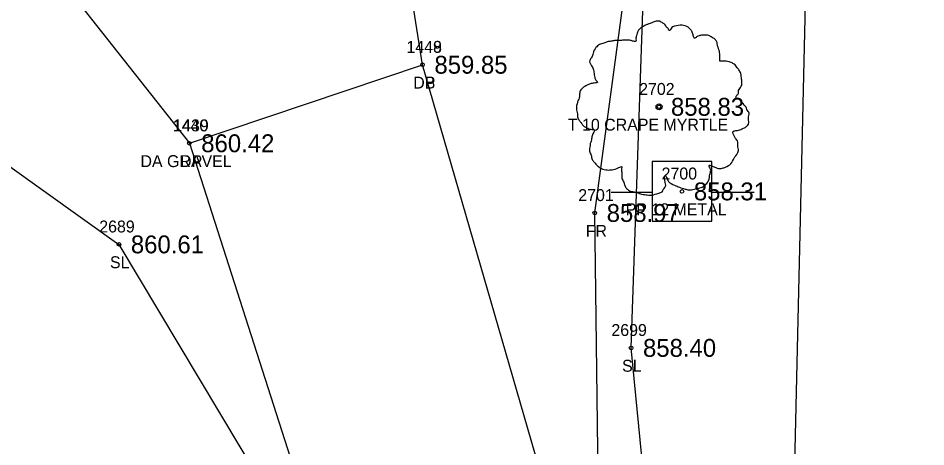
# Model space of a CAD drawing. Extents: x 1622501 to 1626664, y 1117816 to 1121579.
# Drawn here: x 1623961.9 to 1624038.1, y 1119144.7 to 1119180.7 of the extents above; entities that cross this region are included whole.
import ezdxf

# ---------------------------------------------------------------- set-up
doc = ezdxf.new("R2010")
doc.units = 0
for name, color, linetype in [('RD_EX_Driveway', 7, 'Continuous'), ('RD_EX_Driveway_txCode', 7, 'Continuous'), ('RD_EX_Fence_Other', 7, 'Continuous'), ('RD_EX_Fence_Other_txCode', 7, 'Continuous'), ('RD_EX_TX_Driveway_ELEV', 7, 'Continuous'), ('RD_EX_TX_Fence_Other_ELEV', 7, 'Continuous'), ('RD_EX_TX_VEG_ELEV', 7, 'Continuous'), ('RD_EX_UT', 7, 'Continuous'), ('RD_EX_UT_txCode', 7, 'Continuous'), ('RD_EX_VEG', 7, 'Continuous'), ('RD_EX_VEG_txCode', 7, 'Continuous'), ('RD_HC_Survey_ELEV', 7, 'Continuous'), ('RD_SMD_Locator', 7, 'Continuous')]:
    doc.layers.add(name, color=color, linetype=linetype)

msp = doc.modelspace()

# ---------------------------------------------------------------- linework, layer by layer
at = {"layer": 'RD_EX_Driveway'}
for points in [[(1623935.841, 1119192.133), (1623945.568, 1119193.143), (1623953.659, 1119191.48), (1623964.387, 1119185.312), (1623976.291, 1119170.207), (1623995.858, 1119176.797), (1623990.966, 1119207.918), (1623990.092, 1119235.979), (1623990.875, 1119243.538)], [(1624013.049, 1119107.629), (1624006.808, 1119138.905), (1623995.858, 1119176.797)], [(1623976.291, 1119170.207), (1623985.215, 1119142.389), (1623996.172, 1119119.03), (1623998.381, 1119102.522)]]:
    msp.add_lwpolyline(points, dxfattribs=at)
at = {"layer": 'RD_EX_Fence_Other'}
msp.add_lwpolyline([(1624012.001, 1119123.125), (1624010.71, 1119133.386), (1624010.313, 1119164.356), (1624015.771, 1119204.808), (1624024.155, 1119223.495)], dxfattribs=at)
at = {"layer": 'RD_EX_UT'}
for p, q in [((1624020.122, 1119168.676), (1624015.122, 1119168.676)), ((1624015.122, 1119168.676), (1624015.122, 1119163.676)), ((1624020.122, 1119163.676), (1624020.122, 1119168.676)), ((1624011.691, 1119166.114), (1624015.16, 1119166.114)), ((1624020.05, 1119166.114), (1624023.691, 1119166.114)), ((1624015.122, 1119163.676), (1624020.122, 1119163.676))]:
    msp.add_line(p, q, dxfattribs=at)
at = {"layer": 'RD_EX_VEG'}
for points in [[(1624026.737, 1119127.598), (1624016.417, 1119121.86), (1624013.361, 1119153.034), (1624014.4, 1119182.962), (1624013.687, 1119216.224), (1624005.736, 1119191.567), (1623996.538, 1119192.106), (1623996.354, 1119206.19), (1624010.651, 1119240.846), (1624055.631, 1119286.888), (1624077.568, 1119292.13), (1624083.402, 1119310.776), (1624095.175, 1119323.872), (1624120.25, 1119346.888), (1624143.217, 1119353.081), (1624148.244, 1119373.63), (1624165.129, 1119388.822), (1624182.176, 1119405.118), (1624207.695, 1119417.005), (1624216.414, 1119439.857), (1624235.403, 1119458.113), (1624268.331, 1119479.606)], [(1624026.737, 1119127.598), (1624028.073, 1119185.565), (1624034.895, 1119207.074), (1624044.23, 1119230.942), (1624073.367, 1119263.106), (1624105.646, 1119294.984), (1624139.381, 1119323.216), (1624173.505, 1119355.267), (1624197.017, 1119378.672), (1624235.546, 1119415.697), (1624281.674, 1119459.873), (1624289.478, 1119467.252), (1624268.331, 1119479.606)], [(1623940.213, 1119168.572), (1623948.209, 1119177.559), (1623970.385, 1119161.721), (1623995.888, 1119119.041), (1623979.457, 1119111.693)]]:
    msp.add_lwpolyline(points, dxfattribs=at)
for centre, radius in [((1624015.706, 1119173.267), 0.25), ((1624015.693, 1119173.248), 0.0001)]:
    msp.add_circle(centre, radius, dxfattribs=at)
for points in [[(1624015.837, 1119180.434), (1624015.538, 1119180.459), (1624015.213, 1119180.359), (1624014.963, 1119180.259), (1624014.738, 1119180.184), (1624014.513, 1119180.084), (1624014.213, 1119179.909), (1624013.988, 1119179.709), (1624013.863, 1119179.459), (1624013.813, 1119179.234), (1624013.763, 1119178.959), (1624013.763, 1119178.784), (1624013.638, 1119178.759), (1624013.488, 1119178.784), (1624013.239, 1119178.859), (1624012.989, 1119178.859), (1624012.739, 1119178.859), (1624012.389, 1119178.834), (1624012.039, 1119178.834), (1624011.764, 1119178.784), (1624011.439, 1119178.735), (1624011.065, 1119178.61), (1624010.715, 1119178.485), (1624010.415, 1119178.235), (1624010.165, 1119177.76), (1624010.04, 1119177.41), (1624009.89, 1119177.16), (1624010.04, 1119176.71), (1624010.215, 1119176.36), (1624010.24, 1119176.161), (1624010.315, 1119175.736), (1624010.415, 1119175.511), (1624010.54, 1119175.311), (1624010.465, 1119175.286), (1624010.09, 1119175.236), (1624009.79, 1119175.136), (1624009.365, 1119174.911), (1624009.14, 1119174.686), (1624009.04, 1119174.361), (1624009.015, 1119174.012), (1624008.916, 1119173.812), (1624008.841, 1119173.537), (1624008.816, 1119173.462), (1624008.766, 1119173.137), (1624008.866, 1119172.687), (1624008.891, 1119172.337), (1624009.015, 1119172.112), (1624009.165, 1119171.938), (1624009.34, 1119171.688), (1624009.74, 1119171.463), (1624010.065, 1119171.363), (1624010.265, 1119171.338), (1624010.09, 1119170.838), (1624010.04, 1119170.488), (1624009.915, 1119170.088), (1624009.915, 1119170.013), (1624009.865, 1119169.539), (1624010.015, 1119169.214), (1624010.09, 1119168.839), (1624010.265, 1119168.614), (1624010.54, 1119168.314), (1624010.865, 1119168.089), (1624011.364, 1119167.964), (1624011.764, 1119167.989), (1624012.339, 1119168.164), (1624012.589, 1119168.239), (1624012.564, 1119168.064), (1624012.589, 1119167.689), (1624012.589, 1119167.265), (1624012.739, 1119166.94), (1624012.839, 1119166.665), (1624012.989, 1119166.415), (1624013.314, 1119166.19), (1624013.713, 1119166.115), (1624014.138, 1119165.965), (1624014.588, 1119165.89), (1624015.088, 1119165.865), (1624015.688, 1119166.015), (1624015.962, 1119166.14), (1624016.062, 1119166.315), (1624016.262, 1119166.69), (1624016.212, 1119166.915), (1624016.237, 1119167.514), (1624016.337, 1119167.339), (1624016.512, 1119166.99), (1624017.012, 1119166.69), (1624017.412, 1119166.515), (1624017.887, 1119166.365), (1624018.186, 1119166.29), (1624018.661, 1119166.365), (1624019.036, 1119166.44), (1624019.411, 1119166.565), (1624019.711, 1119166.84), (1624019.886, 1119167.115), (1624019.936, 1119167.389), (1624020.011, 1119167.764), (1624020.061, 1119167.939)], [(1624020.061, 1119167.939), (1624019.986, 1119168.114), (1624019.936, 1119168.364), (1624020.011, 1119168.339), (1624020.186, 1119168.289), (1624020.46, 1119168.164), (1624020.685, 1119168.089), (1624021.01, 1119168.114), (1624021.285, 1119168.214), (1624021.735, 1119168.489), (1624022.01, 1119168.964), (1624022.285, 1119169.364), (1624022.36, 1119169.688), (1624022.31, 1119169.913), (1624022.285, 1119170.413), (1624022.085, 1119170.663), (1624022.035, 1119170.788), (1624021.935, 1119171.188), (1624022.01, 1119171.238), (1624022.285, 1119171.288), (1624022.659, 1119171.413), (1624022.934, 1119171.538), (1624023.159, 1119171.713), (1624023.234, 1119171.938), (1624023.209, 1119172.337), (1624023.259, 1119172.737), (1624023.184, 1119172.887), (1624023.084, 1119173.037), (1624023.009, 1119173.237), (1624022.859, 1119173.387), (1624022.759, 1119173.537), (1624022.659, 1119173.637), (1624022.535, 1119173.787), (1624022.36, 1119173.912), (1624022.21, 1119173.962), (1624022.16, 1119174.111), (1624022.31, 1119174.311), (1624022.36, 1119174.411), (1624022.385, 1119174.636), (1624022.61, 1119174.986), (1624022.659, 1119175.386), (1624022.61, 1119175.811), (1624022.56, 1119176.086), (1624022.41, 1119176.36), (1624022.21, 1119176.61), (1624022.085, 1119176.785), (1624021.91, 1119176.91), (1624021.585, 1119177.035), (1624021.335, 1119177.085), (1624020.985, 1119177.085), (1624020.785, 1119177.135), (1624020.81, 1119177.185), (1624020.81, 1119177.335), (1624020.81, 1119177.61), (1624020.735, 1119178.06), (1624020.585, 1119178.56), (1624020.585, 1119178.585), (1624020.485, 1119178.834), (1624020.261, 1119179.034), (1624020.086, 1119179.134), (1624019.886, 1119179.259), (1624019.636, 1119179.284), (1624019.336, 1119179.284), (1624019.061, 1119179.234), (1624018.861, 1119179.134), (1624018.686, 1119179.009), (1624018.611, 1119179.159), (1624018.511, 1119179.459), (1624018.461, 1119179.609), (1624018.311, 1119179.784), (1624018.087, 1119179.984), (1624017.637, 1119180.109), (1624017.012, 1119180.034), (1624016.712, 1119179.834), (1624016.562, 1119179.659), (1624016.512, 1119179.784), (1624016.312, 1119179.984), (1624016.212, 1119180.159), (1624016.037, 1119180.284), (1624015.887, 1119180.384), (1624015.787, 1119180.434)]]:
    msp.add_spline(points, degree=3, dxfattribs=at)
at = {"layer": 'RD_SMD_Locator'}
for centre in [(1623995.858, 1119176.797), (1623995.858, 1119176.797), (1624015.706, 1119173.266), (1623976.291, 1119170.207), (1623976.291, 1119170.207), (1624017.631, 1119166.167), (1624010.313, 1119164.356), (1623970.385, 1119161.721), (1624013.361, 1119153.034)]:
    msp.add_circle(centre, 0.15, dxfattribs=at)

# ---------------------------------------------------------------- texts
at = {"layer": 'RD_EX_Driveway_txCode'}
for s, p in [('1448', (1623994.511, 1119177.797)), ('1449', (1623994.511, 1119177.797)), ('DB', (1623995.078, 1119174.797)), ('DP', (1623995.078, 1119174.797)), ('1440', (1623974.905, 1119171.207)), ('1439', (1623974.945, 1119171.207)), ('DA GRAVEL', (1623972.189, 1119168.207)), ('DP', (1623975.512, 1119168.207))]:
    msp.add_text(s, height=1, dxfattribs=at).set_placement(p)
at = {"layer": 'RD_EX_Fence_Other_txCode'}
for s, p in [('2701', (1624008.927, 1119165.356)), ('FR', (1624009.557, 1119162.356))]:
    msp.add_text(s, height=1, dxfattribs=at).set_placement(p)
at = {"layer": 'RD_EX_TX_Driveway_ELEV'}
for s, p in [('859.85', (1623996.858, 1119176.047)), ('859.85', (1623996.858, 1119176.047)), ('860.42', (1623977.291, 1119169.457)), ('860.42', (1623977.291, 1119169.457))]:
    msp.add_text(s, height=1.5, dxfattribs=at).set_placement(p)
at = {"layer": 'RD_EX_TX_Fence_Other_ELEV'}
msp.add_text('858.97', height=1.5, dxfattribs=at).set_placement((1624011.313, 1119163.606))
at = {"layer": 'RD_EX_TX_VEG_ELEV'}
for s, p in [('858.83', (1624016.706, 1119172.516)), ('860.61', (1623971.385, 1119160.971)), ('858.40', (1624014.361, 1119152.284))]:
    msp.add_text(s, height=1.5, dxfattribs=at).set_placement(p)
at = {"layer": 'RD_EX_UT_txCode'}
for s, p in [('2700', (1624015.922, 1119167.167)), ('PP 12 METAL', (1624012.907, 1119164.167))]:
    msp.add_text(s, height=1, dxfattribs=at).set_placement(p)
at = {"layer": 'RD_EX_VEG_txCode'}
for s, p in [('2702', (1624014.036, 1119174.266)), ('T 10 CRAPE MYRTLE', (1624008.056, 1119171.266)), ('2689', (1623968.732, 1119162.721)), ('SL', (1623969.629, 1119159.721)), ('2699', (1624011.707, 1119154.034)), ('SL', (1624012.605, 1119151.034))]:
    msp.add_text(s, height=1, dxfattribs=at).set_placement(p)
at = {"layer": 'RD_HC_Survey_ELEV'}
msp.add_text('858.31', height=1.5, dxfattribs=at).set_placement((1624018.631, 1119165.417))

doc.saveas('drawing.dxf')
